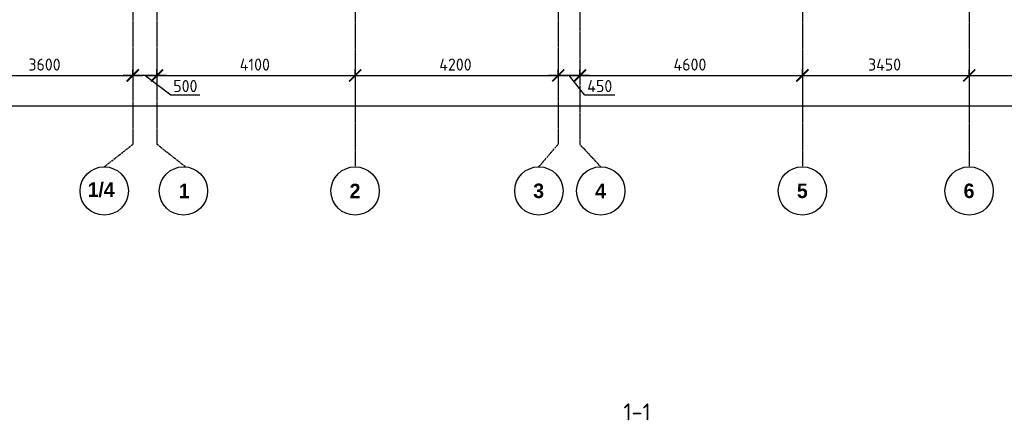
# Model space of a CAD drawing. Header units: millimetres. Extents: x -93479 to 1057970, y -66333 to 172656.
# Tile 306 of 473: x 542930 to 563295, y 13867 to 22158. Entities that reach past the tile are written whole.
import ezdxf

# ---------------------------------------------------------------- set-up
doc = ezdxf.new("R2010")
doc.units = ezdxf.units.MM
doc.linetypes.add('______5', pattern=[1100, 800, -100, 100, -100])
doc.linetypes.add('осевая', pattern=[50.8, 31.75, -6.35, 6.35, -6.35])
for name, color, linetype, lineweight in [('Оси', 40, '______5', 18), ('СПДС_РАЗМЕРЫ', 152, 'Continuous', 25), ('Узлы', 7, 'Continuous', 0)]:
    doc.layers.add(name, color=color, linetype=linetype, lineweight=lineweight)
doc.styles.add('GOST-2.304_Type-B', font='GOST_Common.ttf')
doc.styles.add('MtXpl_Century Gothic', font='GOTHICB.TTF', dxfattribs={"height": 0.2})
doc.dimstyles.new('СПДС', dxfattribs={"dimscale": 100, "dimtxt": 2.5, "dimasz": 2.5, "dimexe": 1.25, "dimexo": 0, "dimtad": 1, "dimdec": 0, "dimtxsty": 'GOST-2.304_Type-B', "dimblk": 'ARCHTICK', "dimcen": 2.5, "dimdle": 2, "dimadec": 0, "dimazin": 2, "dimtfac": 0.75, "dimtdec": 0, "dimtmove": 1, "dimatfit": 3, "dimfxl": 1, "dimtolj": 1, "dimarcsym": 1})

# ---------------------------------------------------------------- blocks, each defined once
blk = doc.blocks.new('_ArchTick')
at = {"color": 0, "linetype": 'ByBlock', "const_width": 0.15}
blk.add_lwpolyline([(-0.5, -0.5), (0.5, 0.5)], dxfattribs=at)
blk = doc.blocks.new('*D2014')
at = {"layer": 'DEFPOINTS', "color": 0, "ltscale": 100, "transparency": 16777216}
for p in [(-5586, -35036), (51514, -35036), (51514, -35036)]:
    blk.add_point(p, dxfattribs=at)
at = {"layer": 'СПДС_РАЗМЕРЫ', "color": 0, "lineweight": -2, "transparency": 16777216}
for p, q in [((-5586, -35036), (-5586, -34911)), ((51514, -35036), (51514, -34911)), ((-5786, -35036), (51714, -35036))]:
    blk.add_line(p, q, dxfattribs=at)
at = {"layer": 'СПДС_РАЗМЕРЫ', "color": 0, "lineweight": -2, "ltscale": 100, "transparency": 16777216, "xscale": 250, "yscale": 250, "zscale": 250, "rotation": 180}
blk.add_blockref('_ArchTick', (-5586, -35036), dxfattribs=at)
at = {"layer": 'СПДС_РАЗМЕРЫ', "color": 0, "lineweight": -2, "ltscale": 100, "transparency": 16777216, "xscale": 250, "yscale": 250, "zscale": 250}
blk.add_blockref('_ArchTick', (51514, -35036), dxfattribs=at)
at = {"layer": 'СПДС_РАЗМЕРЫ', "color": 0, "ltscale": 100, "transparency": 16777216, "insert": (22931, -34811), "char_height": 250, "attachment_point": 5, "style": 'GOST-2.304_Type-B'}
blk.add_mtext('\\A1;57100', dxfattribs=at)
blk = doc.blocks.new('*D2025')
at = {"layer": 'DEFPOINTS', "color": 0, "ltscale": 100, "transparency": 16777216}
for p in [(614, -34405), (4214, -34405), (4214, -34405)]:
    blk.add_point(p, dxfattribs=at)
at = {"layer": 'СПДС_РАЗМЕРЫ', "color": 0, "lineweight": -2, "transparency": 16777216}
for p, q in [((414, -34405), (4414, -34405)), ((614, -34405), (614, -34280)), ((4214, -34405), (4214, -34280))]:
    blk.add_line(p, q, dxfattribs=at)
at = {"layer": 'СПДС_РАЗМЕРЫ', "color": 0, "lineweight": -2, "ltscale": 100, "transparency": 16777216, "xscale": 250, "yscale": 250, "zscale": 250, "rotation": 180}
blk.add_blockref('_ArchTick', (614, -34405), dxfattribs=at)
at = {"layer": 'СПДС_РАЗМЕРЫ', "color": 0, "lineweight": -2, "ltscale": 100, "transparency": 16777216, "xscale": 250, "yscale": 250, "zscale": 250}
blk.add_blockref('_ArchTick', (4214, -34405), dxfattribs=at)
at = {"layer": 'СПДС_РАЗМЕРЫ', "color": 0, "ltscale": 100, "transparency": 16777216, "insert": (2388, -34180), "char_height": 250, "attachment_point": 5, "style": 'GOST-2.304_Type-B'}
blk.add_mtext('\\A1;3600', dxfattribs=at)
blk = doc.blocks.new('*D2026')
at = {"layer": 'DEFPOINTS', "color": 0, "ltscale": 100, "transparency": 16777216}
for p in [(4714, -34405), (8814, -34405), (8814, -34405)]:
    blk.add_point(p, dxfattribs=at)
at = {"layer": 'СПДС_РАЗМЕРЫ', "color": 0, "lineweight": -2, "transparency": 16777216}
for p, q in [((4514, -34405), (9014, -34405)), ((4714, -34405), (4714, -34280)), ((8814, -34405), (8814, -34280))]:
    blk.add_line(p, q, dxfattribs=at)
at = {"layer": 'СПДС_РАЗМЕРЫ', "color": 0, "lineweight": -2, "ltscale": 100, "transparency": 16777216, "xscale": 250, "yscale": 250, "zscale": 250, "rotation": 180}
blk.add_blockref('_ArchTick', (4714, -34405), dxfattribs=at)
at = {"layer": 'СПДС_РАЗМЕРЫ', "color": 0, "lineweight": -2, "ltscale": 100, "transparency": 16777216, "xscale": 250, "yscale": 250, "zscale": 250}
blk.add_blockref('_ArchTick', (8814, -34405), dxfattribs=at)
at = {"layer": 'СПДС_РАЗМЕРЫ', "color": 0, "ltscale": 100, "transparency": 16777216, "insert": (6738, -34180), "char_height": 250, "attachment_point": 5, "style": 'GOST-2.304_Type-B'}
blk.add_mtext('\\A1;4100', dxfattribs=at)
blk = doc.blocks.new('*D2027')
at = {"layer": 'DEFPOINTS', "color": 0, "ltscale": 100, "transparency": 16777216}
for p in [(8814, -34405), (13014, -34405), (13014, -34405)]:
    blk.add_point(p, dxfattribs=at)
at = {"layer": 'СПДС_РАЗМЕРЫ', "color": 0, "lineweight": -2, "transparency": 16777216}
for p, q in [((8614, -34405), (13214, -34405)), ((8814, -34405), (8814, -34280)), ((13014, -34405), (13014, -34280))]:
    blk.add_line(p, q, dxfattribs=at)
at = {"layer": 'СПДС_РАЗМЕРЫ', "color": 0, "lineweight": -2, "ltscale": 100, "transparency": 16777216, "xscale": 250, "yscale": 250, "zscale": 250, "rotation": 180}
blk.add_blockref('_ArchTick', (8814, -34405), dxfattribs=at)
at = {"layer": 'СПДС_РАЗМЕРЫ', "color": 0, "lineweight": -2, "ltscale": 100, "transparency": 16777216, "xscale": 250, "yscale": 250, "zscale": 250}
blk.add_blockref('_ArchTick', (13014, -34405), dxfattribs=at)
at = {"layer": 'СПДС_РАЗМЕРЫ', "color": 0, "ltscale": 100, "transparency": 16777216, "insert": (10888, -34180), "char_height": 250, "attachment_point": 5, "style": 'GOST-2.304_Type-B'}
blk.add_mtext('\\A1;4200', dxfattribs=at)
blk = doc.blocks.new('*D2028')
at = {"layer": 'DEFPOINTS', "color": 0, "ltscale": 100, "transparency": 16777216}
for p in [(13464, -34405), (18064, -34405), (18064, -34405)]:
    blk.add_point(p, dxfattribs=at)
at = {"layer": 'СПДС_РАЗМЕРЫ', "color": 0, "lineweight": -2, "transparency": 16777216}
for p, q in [((13264, -34405), (18264, -34405)), ((13464, -34405), (13464, -34280)), ((18064, -34405), (18064, -34280))]:
    blk.add_line(p, q, dxfattribs=at)
at = {"layer": 'СПДС_РАЗМЕРЫ', "color": 0, "lineweight": -2, "ltscale": 100, "transparency": 16777216, "xscale": 250, "yscale": 250, "zscale": 250, "rotation": 180}
blk.add_blockref('_ArchTick', (13464, -34405), dxfattribs=at)
at = {"layer": 'СПДС_РАЗМЕРЫ', "color": 0, "lineweight": -2, "ltscale": 100, "transparency": 16777216, "xscale": 250, "yscale": 250, "zscale": 250}
blk.add_blockref('_ArchTick', (18064, -34405), dxfattribs=at)
at = {"layer": 'СПДС_РАЗМЕРЫ', "color": 0, "ltscale": 100, "transparency": 16777216, "insert": (15738, -34180), "char_height": 250, "attachment_point": 5, "style": 'GOST-2.304_Type-B'}
blk.add_mtext('\\A1;4600', dxfattribs=at)
blk = doc.blocks.new('*D2029')
at = {"layer": 'DEFPOINTS', "color": 0, "ltscale": 100, "transparency": 16777216}
for p in [(18064, -34405), (21514, -34405), (21514, -34405)]:
    blk.add_point(p, dxfattribs=at)
at = {"layer": 'СПДС_РАЗМЕРЫ', "color": 0, "lineweight": -2, "transparency": 16777216}
for p, q in [((17864, -34405), (21714, -34405)), ((18064, -34405), (18064, -34280)), ((21514, -34405), (21514, -34280))]:
    blk.add_line(p, q, dxfattribs=at)
at = {"layer": 'СПДС_РАЗМЕРЫ', "color": 0, "lineweight": -2, "ltscale": 100, "transparency": 16777216, "xscale": 250, "yscale": 250, "zscale": 250, "rotation": 180}
blk.add_blockref('_ArchTick', (18064, -34405), dxfattribs=at)
at = {"layer": 'СПДС_РАЗМЕРЫ', "color": 0, "lineweight": -2, "ltscale": 100, "transparency": 16777216, "xscale": 250, "yscale": 250, "zscale": 250}
blk.add_blockref('_ArchTick', (21514, -34405), dxfattribs=at)
at = {"layer": 'СПДС_РАЗМЕРЫ', "color": 0, "ltscale": 100, "transparency": 16777216, "insert": (19763, -34180), "char_height": 250, "attachment_point": 5, "style": 'GOST-2.304_Type-B'}
blk.add_mtext('\\A1;3450', dxfattribs=at)
blk = doc.blocks.new('*D2030')
at = {"layer": 'DEFPOINTS', "color": 0, "ltscale": 100, "transparency": 16777216}
for p in [(21514, -34405), (24564, -34405), (24564, -34405)]:
    blk.add_point(p, dxfattribs=at)
at = {"layer": 'СПДС_РАЗМЕРЫ', "color": 0, "lineweight": -2, "transparency": 16777216}
for p, q in [((21314, -34405), (24764, -34405)), ((21514, -34405), (21514, -34280)), ((24564, -34405), (24564, -34280))]:
    blk.add_line(p, q, dxfattribs=at)
at = {"layer": 'СПДС_РАЗМЕРЫ', "color": 0, "lineweight": -2, "ltscale": 100, "transparency": 16777216, "xscale": 250, "yscale": 250, "zscale": 250, "rotation": 180}
blk.add_blockref('_ArchTick', (21514, -34405), dxfattribs=at)
at = {"layer": 'СПДС_РАЗМЕРЫ', "color": 0, "lineweight": -2, "ltscale": 100, "transparency": 16777216, "xscale": 250, "yscale": 250, "zscale": 250}
blk.add_blockref('_ArchTick', (24564, -34405), dxfattribs=at)
at = {"layer": 'СПДС_РАЗМЕРЫ', "color": 0, "ltscale": 100, "transparency": 16777216, "insert": (23013, -34180), "char_height": 250, "attachment_point": 5, "style": 'GOST-2.304_Type-B'}
blk.add_mtext('\\A1;3050', dxfattribs=at)
blk = doc.blocks.new('*D2038')
at = {"layer": 'DEFPOINTS', "color": 0, "ltscale": 100, "transparency": 16777216}
for p in [(13014, -34280), (13014, -34405), (13464, -34342)]:
    blk.add_point(p, dxfattribs=at)
at = {"layer": 'СПДС_РАЗМЕРЫ', "color": 0, "lineweight": -2, "transparency": 16777216}
for p, q in [((13664, -34405), (12814, -34405)), ((13014, -34280), (13014, -34530)), ((13561, -34811), (13239, -34405)), ((13464, -34342), (13464, -34530)), ((14186, -34811), (13561, -34811))]:
    blk.add_line(p, q, dxfattribs=at)
at = {"layer": 'СПДС_РАЗМЕРЫ', "color": 0, "lineweight": -2, "ltscale": 100, "transparency": 16777216, "xscale": 250, "yscale": 250, "zscale": 250, "rotation": 180}
blk.add_blockref('_ArchTick', (13014, -34405), dxfattribs=at)
at = {"layer": 'СПДС_РАЗМЕРЫ', "color": 0, "lineweight": -2, "ltscale": 100, "transparency": 16777216, "xscale": 250, "yscale": 250, "zscale": 250}
blk.add_blockref('_ArchTick', (13464, -34405), dxfattribs=at)
at = {"layer": 'СПДС_РАЗМЕРЫ', "color": 0, "ltscale": 100, "transparency": 16777216, "insert": (13873, -34624), "char_height": 250, "attachment_point": 5, "style": 'GOST-2.304_Type-B'}
blk.add_mtext('\\A1;450', dxfattribs=at)
blk = doc.blocks.new('*D2039')
at = {"layer": 'DEFPOINTS', "color": 0, "ltscale": 100, "transparency": 16777216}
for p in [(4214, -34013), (4214, -34405), (4714, -34280)]:
    blk.add_point(p, dxfattribs=at)
at = {"layer": 'СПДС_РАЗМЕРЫ', "color": 0, "lineweight": -2, "transparency": 16777216}
for p, q in [((4214, -34013), (4214, -34530)), ((4914, -34405), (4014, -34405)), ((5002, -34811), (4464, -34405)), ((4714, -34280), (4714, -34530)), ((5603, -34811), (5002, -34811))]:
    blk.add_line(p, q, dxfattribs=at)
at = {"layer": 'СПДС_РАЗМЕРЫ', "color": 0, "lineweight": -2, "ltscale": 100, "transparency": 16777216, "xscale": 250, "yscale": 250, "zscale": 250, "rotation": 180}
blk.add_blockref('_ArchTick', (4214, -34405), dxfattribs=at)
at = {"layer": 'СПДС_РАЗМЕРЫ', "color": 0, "lineweight": -2, "ltscale": 100, "transparency": 16777216, "xscale": 250, "yscale": 250, "zscale": 250}
blk.add_blockref('_ArchTick', (4714, -34405), dxfattribs=at)
at = {"layer": 'СПДС_РАЗМЕРЫ', "color": 0, "ltscale": 100, "transparency": 16777216, "insert": (5302, -34624), "char_height": 250, "attachment_point": 5, "style": 'GOST-2.304_Type-B'}
blk.add_mtext('\\A1;500', dxfattribs=at)
blk = doc.blocks.new('оси')
at = {"color": 7, "linetype": 'ByBlock', "lineweight": -2}
for centre in [(3623, -36796), (5263, -36796), (8813, -36796), (12613, -36796), (13893, -36796), (18063, -36796), (21513, -36796)]:
    blk.add_circle(centre, 500, dxfattribs=at)
at = {"layer": 'Оси', "color": 7, "linetype": 'осевая', "lineweight": 25, "transparency": 33554687}
for p, q in [((8813.5, 151.4), (8813.5, -36280.2)), ((18063.5, 151.4), (18063.5, -36280.2)), ((21513.5, 151.4), (21513.5, -36280.2)), ((4213.5, -358.8), (4213.5, -35832.1)), ((4713.5, -358.8), (4713.5, -35832.1)), ((13013.5, -402.7), (13013.5, -35828.6)), ((13463.5, -390), (13463.5, -35834.5)), ((3623, -36296), (4213.5, -35832.1)), ((5304.1, -36296), (4713.5, -35832.1)), ((12613, -36296), (13013.5, -35828.6)), ((13893, -36296), (13463.5, -35834.5))]:
    blk.add_line(p, q, dxfattribs=at)
at = {"layer": 'Оси', "color": 7, "lineweight": 25, "transparency": 33554687, "style": 'MtXpl_Century Gothic'}
for s, p in [('1/4', (3281.1, -36919.3)), ('1', (5168.2, -36946)), ('2', (8700.1, -36946)), ('3', (12497.1, -36942.3)), ('4', (13777.7, -36946)), ('5', (17950.8, -36942.3)), ('6', (21398.4, -36942.3))]:
    blk.add_text(s, height=300, dxfattribs=at).set_placement(p)
at = {"layer": 'СПДС_РАЗМЕРЫ', "color": 7}
for base, p1, p2, picture, middle in [((4213.5, -34405), (613.7, -34405), (4213.5, -34405), '*D2025', (2388.4, -34405)), ((8813.5, -34405), (4713.5, -34405), (8813.5, -34405), '*D2026', (6738.4, -34405)), ((13013.5, -34405), (8813.5, -34405), (13013.5, -34405), '*D2027', (10888.4, -34405)), ((18063.5, -34405), (13463.5, -34405), (18063.5, -34405), '*D2028', (15738.4, -34405)), ((21513.5, -34405), (18063.5, -34405), (21513.5, -34405), '*D2029', (19763.4, -34405)), ((24563.5, -34405), (21513.5, -34405), (24563.5, -34405), '*D2030', (23013.4, -34405)), ((51513.5, -35036.2), (-5586.3, -35036.2), (51513.5, -35036.2), '*D2014', (22931, -35036.2))]:
    dim = blk.add_linear_dim(base=base, p1=p1, p2=p2, dimstyle='СПДС', override={"dimgap": 1}, dxfattribs=at)
    dim.commit()
    dim.dimension.update_dxf_attribs({"geometry": picture, "text_midpoint": middle, "dimtype": 160})
for base, p1, p2, picture, middle in [((4213.5, -34405), (4713.5, -34280), (4213.5, -34013.3), '*D2039', (5064.6, -34811.2)), ((13013.5, -34405), (13463.5, -34342.5), (13013.5, -34280), '*D2038', (13623.1, -34811.2))]:
    dim = blk.add_linear_dim(base=base, p1=p1, p2=p2, dimstyle='СПДС', dxfattribs=at)
    dim.commit()
    dim.dimension.update_dxf_attribs({"geometry": picture, "text_midpoint": middle, "dimtype": 160})

msp = doc.modelspace()

# ---------------------------------------------------------------- block references
at = {"color": 7}
msp.add_blockref('оси', (541054.6, 55409), dxfattribs=at)

# ---------------------------------------------------------------- texts
at = {"layer": 'Узлы', "color": 7, "linetype": 'Continuous', "lineweight": 0, "style": 'GOST-2.304_Type-B'}
msp.add_text('1-1', height=350, dxfattribs=at).set_placement((555417.8, 13867.3))

doc.saveas('drawing.dxf')
